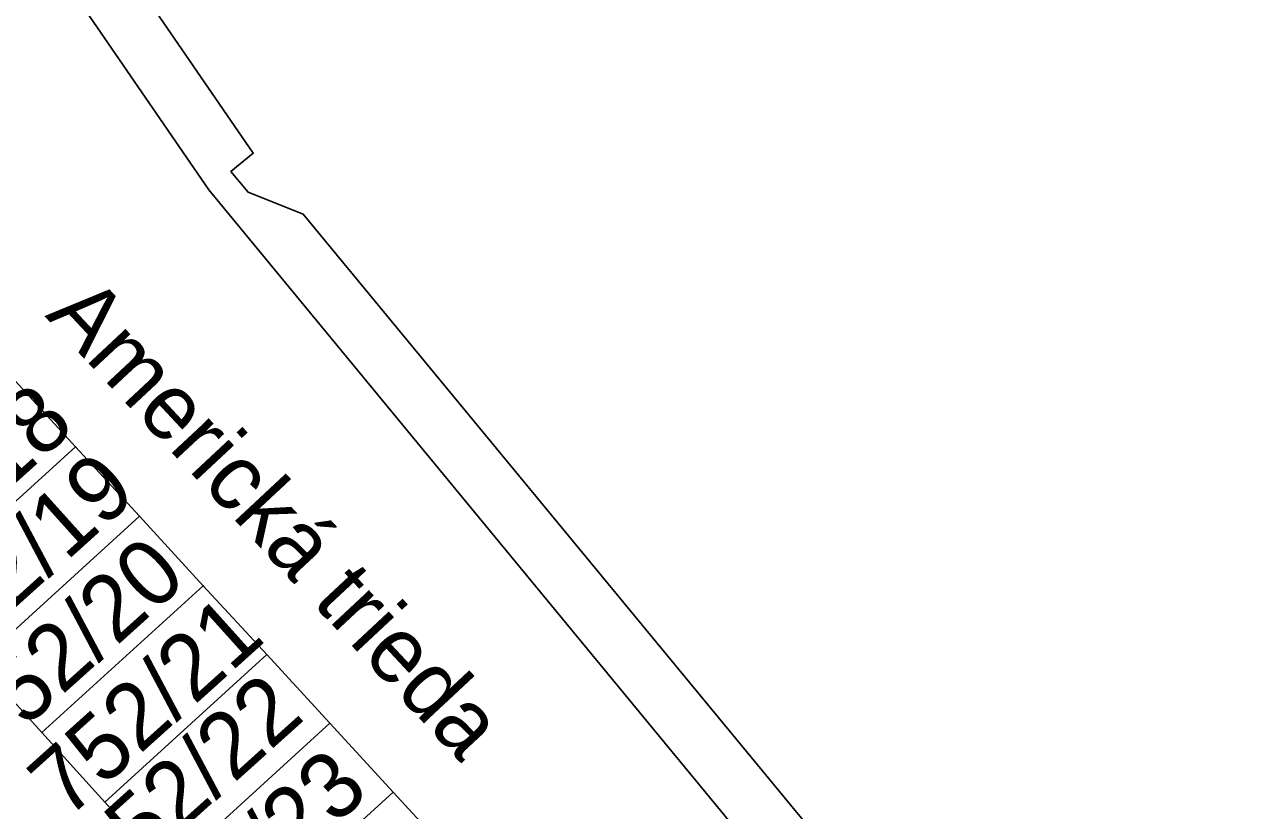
# Model space of a CAD drawing. Extents: x -263943 to -261149, y -1236934 to -1230686.
# Drawn here: x -262470.37 to -262432.85, y -1235245.52 to -1235221.67 of the extents above; entities that cross this region are included whole.
import ezdxf

# ---------------------------------------------------------------- set-up
doc = ezdxf.new("R2010")
doc.units = 0
for name, color, linetype in [('body_kn', 7, 'Continuous'), ('kladpar_druhypozemkov', 7, 'Continuous'), ('kladpar_hranice', 7, 'Continuous'), ('kladpar_parcelnecisla', 7, 'Continuous'), ('kladpar_plochy', 7, 'Continuous'), ('popisy', 7, 'Continuous'), ('zappar_hrandruhpozemk', 7, 'Continuous'), ('zuob_linie', 7, 'Continuous'), ('zuob_plochy', 7, 'Continuous')]:
    doc.layers.add(name, color=color, linetype=linetype)

msp = doc.modelspace()

# ---------------------------------------------------------------- linework, layer by layer
at = {"layer": 'body_kn'}
for p, q in [((-262463.42, -1235225.57), (-262463.42, -1235225.57)), ((-262464.1, -1235226.12), (-262464.1, -1235226.12)), ((-262464.77, -1235226.68), (-262464.77, -1235226.68)), ((-262463.58, -1235226.75), (-262463.58, -1235226.75)), ((-262461.9, -1235227.42), (-262461.9, -1235227.42)), ((-262468.82, -1235234.48), (-262468.82, -1235234.48)), ((-262466.88, -1235236.59), (-262466.88, -1235236.59)), ((-262464.94, -1235238.7), (-262464.94, -1235238.7)), ((-262463.01, -1235240.79), (-262463.01, -1235240.79)), ((-262461.09, -1235242.88), (-262461.09, -1235242.88)), ((-262469.85, -1235243.16), (-262469.85, -1235243.16)), ((-262469.85, -1235243.16), (-262469.85, -1235243.16)), ((-262459.17, -1235244.97), (-262459.17, -1235244.97)), ((-262467.93, -1235245.27), (-262467.93, -1235245.27)), ((-262467.93, -1235245.27), (-262467.93, -1235245.27))]:
    msp.add_line(p, q, dxfattribs=at)
at = {"layer": 'kladpar_druhypozemkov'}
for p, q in [((-262470.23, -1235236.57), (-262470.23, -1235236.57)), ((-262468.43, -1235238.67), (-262468.43, -1235238.67)), ((-262466.48, -1235240.87), (-262466.48, -1235240.87)), ((-262464.53, -1235242.87), (-262464.53, -1235242.87)), ((-262462.63, -1235245.07), (-262462.63, -1235245.07))]:
    msp.add_line(p, q, dxfattribs=at)
at = {"layer": 'kladpar_hranice'}
for points in [[(-262467.18, -1235220.09), (-262463.42, -1235225.57), (-262464.1, -1235226.12), (-262463.58, -1235226.75), (-262461.9, -1235227.42), (-262440.89, -1235252.88), (-262441.57, -1235253.45), (-262441.05, -1235254.08), (-262439.36, -1235254.72)], [(-262475.63, -1235236.8), (-262470.76, -1235232.37), (-262468.82, -1235234.48), (-262473.7, -1235238.92), (-262475.63, -1235236.8)], [(-262431.1, -1235275.88), (-262432.98, -1235273.79), (-262434.86, -1235271.71), (-262436.73, -1235269.64), (-262438.59, -1235267.57), (-262440.45, -1235265.51), (-262442.3, -1235263.45), (-262444.15, -1235261.4), (-262445.99, -1235259.36), (-262447.82, -1235257.33), (-262449.65, -1235255.3), (-262451.54, -1235253.24), (-262453.44, -1235251.18), (-262455.34, -1235249.12), (-262457.25, -1235247.05), (-262459.17, -1235244.97), (-262461.09, -1235242.88), (-262463.01, -1235240.79), (-262464.94, -1235238.7), (-262466.88, -1235236.59), (-262468.82, -1235234.48), (-262470.76, -1235232.37)], [(-262473.7, -1235238.92), (-262468.82, -1235234.48), (-262466.88, -1235236.59), (-262471.77, -1235241.04), (-262473.7, -1235238.92)], [(-262471.77, -1235241.04), (-262466.88, -1235236.59), (-262464.94, -1235238.7), (-262469.85, -1235243.16), (-262471.77, -1235241.04)], [(-262469.85, -1235243.16), (-262464.94, -1235238.7), (-262463.01, -1235240.79), (-262467.93, -1235245.27), (-262469.85, -1235243.16)], [(-262467.93, -1235245.27), (-262463.01, -1235240.79), (-262461.09, -1235242.88), (-262466.02, -1235247.37), (-262467.93, -1235245.27)], [(-262471.77, -1235241.04), (-262469.85, -1235243.16), (-262467.93, -1235245.27), (-262466.02, -1235247.37), (-262464.11, -1235249.47), (-262462.21, -1235251.56), (-262460.32, -1235253.65), (-262458.43, -1235255.73), (-262456.55, -1235257.8), (-262454.67, -1235259.87), (-262452.83, -1235261.88), (-262450.98, -1235263.9), (-262449.12, -1235265.93), (-262447.26, -1235267.96), (-262445.39, -1235270.01), (-262443.52, -1235272.06), (-262441.64, -1235274.11), (-262439.76, -1235276.17), (-262437.87, -1235278.24), (-262435.97, -1235280.31), (-262434.07, -1235282.39), (-262432.17, -1235284.47)], [(-262466.02, -1235247.37), (-262461.09, -1235242.88), (-262459.17, -1235244.97), (-262464.11, -1235249.47), (-262466.02, -1235247.37)], [(-262464.11, -1235249.47), (-262459.17, -1235244.97), (-262457.25, -1235247.05), (-262462.21, -1235251.56), (-262464.11, -1235249.47)]]:
    msp.add_lwpolyline(points, dxfattribs=at)
at = {"layer": 'kladpar_plochy'}
for points in [[(-262467.18, -1235220.09), (-262463.42, -1235225.57), (-262464.1, -1235226.12), (-262463.58, -1235226.75), (-262461.9, -1235227.42), (-262440.89, -1235252.88), (-262441.57, -1235253.45), (-262441.05, -1235254.08), (-262439.36, -1235254.72), (-262418.26, -1235280.02)], [(-262431.1, -1235275.88), (-262432.98, -1235273.79), (-262434.86, -1235271.71), (-262436.73, -1235269.64), (-262438.59, -1235267.57), (-262440.45, -1235265.51), (-262442.3, -1235263.45), (-262444.15, -1235261.4), (-262445.99, -1235259.36), (-262447.82, -1235257.33), (-262449.65, -1235255.3), (-262451.54, -1235253.24), (-262453.44, -1235251.18), (-262455.34, -1235249.12), (-262457.25, -1235247.05), (-262459.17, -1235244.97), (-262461.09, -1235242.88), (-262463.01, -1235240.79), (-262464.94, -1235238.7), (-262466.88, -1235236.59), (-262468.82, -1235234.48), (-262470.76, -1235232.37)], [(-262471.77, -1235241.04), (-262469.85, -1235243.16), (-262467.93, -1235245.27), (-262466.02, -1235247.37), (-262464.11, -1235249.47), (-262462.21, -1235251.56), (-262460.32, -1235253.65), (-262458.43, -1235255.73), (-262456.55, -1235257.8), (-262454.67, -1235259.87), (-262452.83, -1235261.88), (-262450.98, -1235263.9), (-262449.12, -1235265.93), (-262447.26, -1235267.96), (-262445.39, -1235270.01), (-262443.52, -1235272.06), (-262441.64, -1235274.11), (-262439.76, -1235276.17), (-262437.87, -1235278.24), (-262435.97, -1235280.31), (-262434.07, -1235282.39), (-262432.17, -1235284.47)]]:
    msp.add_lwpolyline(points, dxfattribs=at)
for points in [[(-262475.63, -1235236.8), (-262470.76, -1235232.37), (-262468.82, -1235234.48), (-262473.7, -1235238.92)], [(-262473.7, -1235238.92), (-262468.82, -1235234.48), (-262466.88, -1235236.59), (-262471.77, -1235241.04)], [(-262471.77, -1235241.04), (-262466.88, -1235236.59), (-262464.94, -1235238.7), (-262469.85, -1235243.16)], [(-262469.85, -1235243.16), (-262464.94, -1235238.7), (-262463.01, -1235240.79), (-262467.93, -1235245.27)], [(-262467.93, -1235245.27), (-262463.01, -1235240.79), (-262461.09, -1235242.88), (-262466.02, -1235247.37)], [(-262466.02, -1235247.37), (-262461.09, -1235242.88), (-262459.17, -1235244.97), (-262464.11, -1235249.47)], [(-262464.11, -1235249.47), (-262459.17, -1235244.97), (-262457.25, -1235247.05), (-262462.21, -1235251.56)]]:
    msp.add_lwpolyline(points, close=True, dxfattribs=at)
at = {"layer": 'zappar_hrandruhpozemk'}
msp.add_lwpolyline([(-262476.84, -1235213.65), (-262474.52, -1235214.36), (-262473.52, -1235214.98), (-262468.62, -1235221.08), (-262464.77, -1235226.68), (-262442.23, -1235254), (-262419.61, -1235281.14)], dxfattribs=at)
at = {"layer": 'zuob_linie'}
msp.add_lwpolyline([(-262450.64, -1235178.3), (-262461.39, -1235187.78), (-262466.8, -1235195.83), (-262469.63, -1235207.19), (-262469.32, -1235210.79), (-262468.98, -1235214.85), (-262467.18, -1235220.09), (-262463.42, -1235225.57), (-262464.1, -1235226.12), (-262463.58, -1235226.75), (-262461.9, -1235227.42), (-262440.89, -1235252.88), (-262441.57, -1235253.45), (-262441.05, -1235254.08), (-262439.36, -1235254.72), (-262418.26, -1235280.02), (-262418.94, -1235280.58), (-262418.42, -1235281.2), (-262416.72, -1235281.88), (-262397.11, -1235305.57)], dxfattribs=at)
at = {"layer": 'zuob_plochy'}
msp.add_lwpolyline([(-262450.64, -1235178.3), (-262461.39, -1235187.78), (-262466.8, -1235195.83), (-262469.63, -1235207.19), (-262469.32, -1235210.79), (-262468.98, -1235214.85), (-262467.18, -1235220.09), (-262463.42, -1235225.57), (-262464.1, -1235226.12), (-262463.58, -1235226.75), (-262461.9, -1235227.42), (-262440.89, -1235252.88), (-262441.57, -1235253.45), (-262441.05, -1235254.08), (-262439.36, -1235254.72), (-262418.26, -1235280.02), (-262418.94, -1235280.58), (-262418.42, -1235281.2), (-262416.72, -1235281.88), (-262397.11, -1235305.57)], dxfattribs=at)

# ---------------------------------------------------------------- texts
at = {"layer": 'kladpar_parcelnecisla'}
for s, p in [('752/18', (-262474.859, -1235239.384)), ('752/19', (-262472.971, -1235241.458)), ('752/20', (-262471.453, -1235244.031)), ('752/21', (-262469.085, -1235245.826)), ('752/22', (-262467.884, -1235248.198)), ('752/23', (-262465.916, -1235250.478))]:
    msp.add_text(s, height=2, rotation=42, dxfattribs=at).set_placement(p)
at = {"layer": 'popisy'}
msp.add_text('Americká trieda', height=2, rotation=313, dxfattribs=at).set_placement((-262469.77, -1235230.511))

doc.saveas('drawing.dxf')
